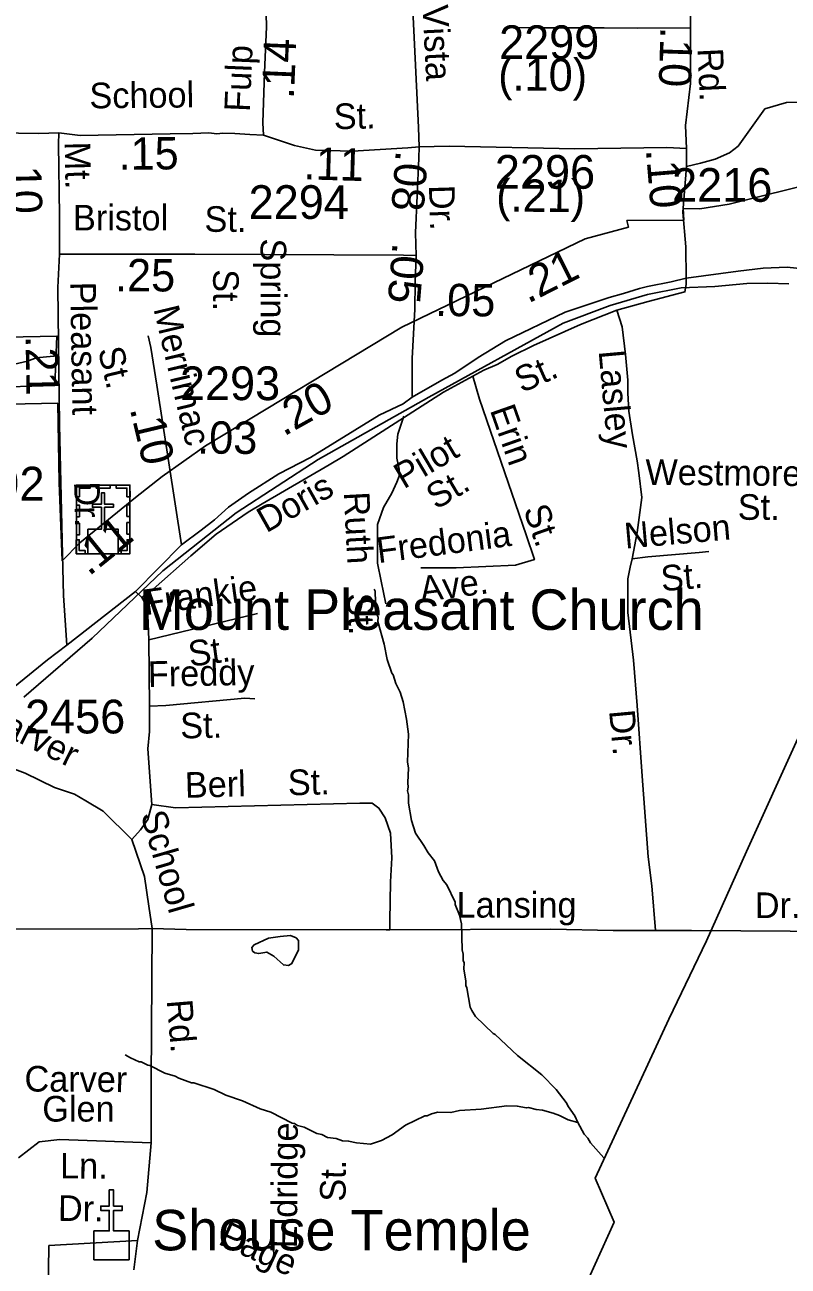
# Model space of a CAD drawing. Extents: x 1547597 to 1699558, y 810033 to 920809.
# Drawn here: x 1641784 to 1644617, y 874800 to 879403 of the extents above; entities that cross this region are included whole.
import ezdxf

# ---------------------------------------------------------------- set-up
doc = ezdxf.new("R2010")
doc.units = 0
for name, color, linetype in [('Exist Boundary Political City Limit New', 7, 'Continuous'), ('Exist Cultural Church CELL', 7, 'Continuous'), ('Exist Cultural Church Label', 7, 'Continuous'), ('Exist Cultural Church with Cemetery CELL', 7, 'Continuous'), ('Exist Cultural Church with Cemetery Label', 7, 'Continuous'), ('Exist Hydrographic Creek Single Shore', 7, 'Continuous'), ('Exist Hydrographic Misc Water Feature', 7, 'Continuous'), ('Exist Railroad Mainline', 7, 'Continuous'), ('Exist Road Non-System Type 51', 7, 'Continuous'), ('Exist Road Non-System Type 51 Label', 7, 'Continuous'), ('Exist Road Secondary Mileage Hundredths English Label', 7, 'Continuous'), ('Exist Road Secondary Type 51 Attributed', 7, 'Continuous'), ('Exist Road Secondary Type 51 Label', 7, 'Continuous'), ('Exist Road Secondary Type 51 Number Label', 7, 'Continuous'), ('Map Preparation Boundary City Limit Buffer Line', 7, 'Continuous')]:
    doc.layers.add(name, color=color, linetype=linetype)

msp = doc.modelspace()

# ---------------------------------------------------------------- linework, layer by layer
at = {"layer": 'Exist Boundary Political City Limit New'}
for points in [[(1641912.2, 877706.2), (1641922.2, 877416.1), (1641988.8, 877482.8), (1642194.3, 877650.4), (1642294, 877728.2), (1642455, 877842.7), (1643183.1, 878282.4), (1643863, 878610), (1644023.7, 878653.2), (1644018.4, 878677.3), (1644229.6, 878679.3), (1644227, 878721.8), (1644288.7, 878720.8), (1644397.6, 878738.4), (1644740.3, 878823.3)], [(1641146.6, 876931.1), (1640983.3, 877174.6), (1640875.9, 877477.2), (1640767.5, 877808.8), (1640741.7, 877946.4), (1640748.2, 878425.5), (1641170, 878398.7), (1641177, 878605.2), (1641595.7, 878610.6), (1641590, 878242.8), (1641903.4, 878249.2), (1641896, 878066.2), (1641724.3, 878060.7), (1641725.5, 877996), (1641906.3, 878000), (1641912.2, 877706.2)]]:
    msp.add_lwpolyline(points, dxfattribs=at)
at = {"layer": 'Exist Cultural Church CELL'}
msp.add_lwpolyline([(1642040.8, 874930.7), (1642097.7, 874930.9), (1642097.7, 875007), (1642065.7, 875007), (1642065.7, 875023), (1642097.7, 875023), (1642097.7, 875083.1), (1642113.7, 875083.1), (1642113.7, 875023), (1642145.7, 875023), (1642145.7, 875007), (1642113.7, 875007), (1642113.7, 874930.9), (1642171.4, 874930.7), (1642171.4, 874824.3), (1642040.8, 874824.3)], close=True, dxfattribs=at)
at = {"layer": 'Exist Cultural Church with Cemetery CELL'}
for points in [[(1641975.4, 877696.7), (1642174.5, 877696.7), (1642174.5, 877442.1), (1641975.4, 877442.1)], [(1641975.4, 877653.4), (1641986.7, 877653.4), (1641986.7, 877685.6), (1642027.3, 877685.6), (1642027.3, 877696.7), (1641975.4, 877696.7)], [(1642049.5, 877696.7), (1642101.3, 877696.7), (1642101.3, 877685.3), (1642049.5, 877685.3)], [(1642174.6, 877653.3), (1642163.2, 877653.3), (1642163.2, 877685.5), (1642122.6, 877685.5), (1642122.6, 877696.6), (1642174.5, 877696.6)], [(1642018.5, 877442.1), (1642130.6, 877442.1), (1642130.6, 877532.7), (1642079.9, 877532.7), (1642079.9, 877614.2), (1642112.9, 877614.2), (1642112.9, 877625.2), (1642079.9, 877625.2), (1642079.9, 877667.4), (1642068.3, 877667.4), (1642068.3, 877625.2), (1642035.2, 877625.2), (1642035.2, 877614.2), (1642068.3, 877614.2), (1642068.3, 877532.7), (1642018.5, 877532.7)], [(1641975.4, 877579.2), (1641975.4, 877622.5), (1641986.8, 877622.5), (1641986.8, 877579.2)], [(1642163.1, 877580.2), (1642163.1, 877623.6), (1642174.5, 877623.6), (1642174.5, 877580.2)], [(1641975.4, 877512), (1641975.4, 877555.3), (1641986.7, 877555.3), (1641986.7, 877512)], [(1642163.1, 877514.3), (1642163.1, 877557.6), (1642174.5, 877557.6), (1642174.5, 877514.3)], [(1642008.5, 877442.1), (1642008.5, 877453.6), (1641986.5, 877453.6), (1641986.5, 877494), (1641975.3, 877494), (1641975.3, 877442.1)], [(1642141.4, 877442.1), (1642141.4, 877453.5), (1642163.4, 877453.5), (1642163.4, 877494), (1642174.5, 877494), (1642174.5, 877442.1)]]:
    msp.add_lwpolyline(points, close=True, dxfattribs=at)
at = {"layer": 'Exist Hydrographic Creek Single Shore'}
msp.add_lwpolyline([(1644624.3, 872175.8), (1644500.6, 872571.8), (1644310.8, 873116), (1644141.8, 873368.5), (1644001.1, 873716.7), (1644051.4, 874053.1), (1643950, 874351.2), (1643850.7, 874539.6), (1643853.1, 874703.9), (1643970.7, 874963.8), (1643901, 875126.9), (1644173.9, 875716.7), (1644313.5, 876006.1), (1644462.6, 876338.4), (1644843, 877175.9)], dxfattribs=at)
at = {"layer": 'Exist Hydrographic Misc Water Feature'}
for points in [[(1641899.1, 878178.7), (1641891, 878174.8), (1641826.9, 878167.9), (1641794.7, 878156.5), (1641714.4, 878137.9)], [(1643080.6, 877310.7), (1643084.4, 877302.6), (1643085.8, 877262.6), (1643091, 877214.6), (1643094.9, 877206.5), (1643094.6, 877190.5), (1643117.2, 877106.1), (1643128.3, 877049.9), (1643145.5, 876999.6), (1643151.3, 876993.5), (1643160.9, 876961.3), (1643176.4, 876929.1), (1643187.7, 876892.9), (1643200.7, 876828.6), (1643207.8, 876772.6), (1643204.1, 876668.6), (1643207.7, 876648.5), (1643204.9, 876592.6), (1643206.6, 876576.5), (1643204.3, 876562.6), (1643208.1, 876548.5), (1643207.6, 876516.6), (1643218.6, 876452.4), (1643233.9, 876406.1), (1643265, 876359.6), (1643280.6, 876333.3), (1643304.1, 876302.9), (1643319.5, 876262.7), (1643336.9, 876230.4), (1643350.7, 876214.1), (1643381.6, 876149.6), (1643381.5, 876141.6), (1643396.8, 876101.3), (1643404.3, 876069.2), (1643406.7, 875973.2), (1643410.5, 875957.2), (1643410.1, 875933.2), (1643414, 875925.1), (1643413.6, 875903.1), (1643420.9, 875857), (1643420.6, 875841), (1643424.5, 875832.9), (1643437.3, 875760.7), (1643443.1, 875748.6), (1643456.8, 875726.4), (1643521.7, 875663.2), (1643529.6, 875659.1), (1643612.3, 875581.7), (1643703.1, 875510.2), (1643756.2, 875455.3), (1643793.5, 875406.7), (1643801.2, 875390.5), (1643824.6, 875358.1), (1643836, 875333.2)], [(1642708.2, 875949.4), (1642682.2, 875965.1), (1642652.3, 875959.2), (1642637.1, 875962.2), (1642628.9, 875968.6), (1642626, 875982.4), (1642635.1, 875991.6), (1642688, 876016.7), (1642731.6, 876023.2), (1642769.6, 876026.2), (1642790.8, 876018.1), (1642799.2, 876007.7), (1642799.2, 875973.6), (1642775, 875922.1), (1642763.1, 875914.8), (1642743.5, 875917.5), (1642708.2, 875949.4)], [(1642156.9, 875584.5), (1642176.7, 875572.2), (1642208.4, 875557.6), (1642216.4, 875557.5), (1642240.2, 875545.1), (1642248.2, 875544.9), (1642303.8, 875516), (1642341.6, 875505.3), (1642355.4, 875497.1), (1642403.1, 875480.3), (1642411.1, 875480.2), (1642486.7, 875454.9), (1642530.3, 875434.2), (1642592, 875413.1), (1642657.5, 875384), (1642697.3, 875371.3), (1642776.5, 875330), (1642784.5, 875329.8), (1642796.4, 875321.6), (1642820.3, 875315.3), (1642868, 875292.4), (1642885.8, 875288.1), (1642907.6, 875277.7), (1642939.5, 875273.2), (1642963.4, 875264.8), (1642985.5, 875264.4), (1643015.3, 875257.9), (1643067.2, 875253), (1643107.4, 875266.4), (1643147.8, 875287.7), (1643196.3, 875322.8), (1643268.8, 875357.6), (1643276.8, 875357.5), (1643292.9, 875365.2), (1643317, 875370.8), (1643365, 875370), (1643397.1, 875377.4), (1643477.2, 875382.1), (1643573.3, 875394.4), (1643611.3, 875393.8), (1643645.1, 875387.2), (1643653.2, 875389.1), (1643681, 875380.6), (1643705, 875378.2), (1643744.8, 875367.5), (1643768.7, 875359.1), (1643800.3, 875342.5), (1643836, 875333.2)], [(1643836, 875333.2), (1643859.5, 875289.5), (1643873.2, 875275.4), (1643883, 875257.1), (1643932.8, 875202.4)]]:
    msp.add_lwpolyline(points, dxfattribs=at)
at = {"layer": 'Exist Railroad Mainline'}
msp.add_lwpolyline([(1641780.3, 876909.7), (1642034.5, 877129.2), (1642296, 877378.8), (1642568.6, 877594.2), (1642873.2, 877791.2), (1643283.4, 878022), (1643781.4, 878296.9), (1643955.7, 878362.5), (1644095.3, 878403.2), (1644219.9, 878427.4), (1644344.5, 878433.5), (1644462.9, 878444.3), (1644541.6, 878445.6), (1644619, 878443.2)], dxfattribs=at)
at = {"layer": 'Exist Road Non-System Type 51'}
for points in [[(1645383.9, 878861), (1645360.1, 878861.3), (1645340.6, 878859.2), (1645288.4, 878863), (1645250.3, 878868.5), (1645184.9, 878884.8), (1645090.6, 878924.8), (1644946.1, 879015.5), (1644733.8, 879117.2), (1644610.4, 879115.4), (1644530.6, 879091.8), (1644430.8, 878953.8), (1644398.9, 878928.4), (1644346.3, 878904.7), (1644291.8, 878890.2), (1644239.2, 878877.5)], [(1644238, 878463.8), (1644238, 878440.8), (1644233.5, 878412.6), (1644097.1, 878377.2), (1643980.6, 878345.1)], [(1643980.6, 878345.1), (1643845.6, 878291.7), (1643672.3, 878214.7), (1643591.7, 878174.2), (1643537.2, 878143.2), (1643487.4, 878122.2), (1643447.1, 878100.8)], [(1643980.6, 878345.1), (1644000.2, 878283.9), (1644013.2, 878180.5), (1644021.8, 878085.7), (1644021.8, 878038.3), (1644025, 877970.5), (1644039, 877883.2), (1644056.7, 877785.9), (1644062, 877741.7), (1644073.4, 877650.5), (1644056.2, 877521.3), (1644037.7, 877423.2)], [(1642241.6, 878249.7), (1642251.9, 878206.6), (1642274.4, 878067.1)], [(1643447.1, 878100.8), (1643337.4, 878040.8), (1642965.8, 877802.8), (1642913.4, 877771.9), (1642665.1, 877627.5), (1642612.6, 877596.5), (1642494.8, 877514.2), (1642400.5, 877434.2), (1642259.9, 877310.7), (1642218, 877279.9)], [(1643447.1, 878100.8), (1643471.3, 878015.4), (1643643.9, 877512.3), (1643675.3, 877420.6), (1643604.6, 877399.7), (1643384.8, 877389.2), (1643253.9, 877389.2)], [(1643190.8, 877952.5), (1643168.5, 877885.5), (1643164.1, 877849.8), (1643164.1, 877827.4), (1643164.1, 877796.2), (1643173, 877756), (1643173, 877729.2), (1643164.1, 877706.8), (1643146.2, 877666.6), (1643114.9, 877613), (1643092.6, 877550.5), (1643092.6, 877492.4), (1643092.6, 877407.6), (1643106, 877340.6), (1643123.9, 877255.7)], [(1644037.7, 877423.2), (1644030.4, 877392), (1644021.8, 877349), (1644021.8, 877275.7), (1644021.8, 877224), (1644043.3, 877047.4), (1644056.2, 876879.4), (1644074.7, 876617), (1644097, 876317.7), (1644110.4, 876210.5), (1644123.8, 876045.2)], [(1644322.2, 877450), (1644286.1, 877446.8), (1644095.9, 877430.2), (1644037.7, 877423.2)], [(1642218, 877279.9), (1642194.4, 877301.6)], [(1642218, 877279.9), (1642239.3, 877243.8), (1642244.5, 877123.3)], [(1642244.5, 877123.3), (1642647.6, 877220.3)], [(1642244.5, 877123.3), (1642247.1, 876877.1)], [(1642247.1, 876877.1), (1642247.1, 876782.8), (1642241.1, 876718.9), (1642255.1, 876512.3)], [(1642638.1, 876903.4), (1642600.1, 876906), (1642307.3, 876879.7), (1642247.1, 876877.1)], [(1642181.6, 876382.7), (1642075.1, 876487.4), (1642010.1, 876526.3), (1641968.1, 876550.8), (1641894.6, 876575.4), (1641786.1, 876627.9), (1641702.1, 876659.4), (1641660.1, 876680.4), (1641532.9, 876774.8)], [(1642255.1, 876512.3), (1642241.1, 876456.3), (1642213.1, 876417.8), (1642181.6, 876382.7)], [(1642255.1, 876512.3), (1642343, 876499.5), (1643027.1, 876517.4), (1643072.9, 876516.5), (1643098.4, 876498.8), (1643121.2, 876462.9), (1643140.7, 876405.9), (1643145.6, 876314.8), (1643141.1, 876225.6), (1643138, 876080.4), (1643139.1, 876047.9)], [(1642181.6, 876382.7), (1642227.8, 876245.4), (1642244.8, 876134.9), (1642257.3, 876052.2)], [(1642257.3, 876052.2), (1642206.1, 876051.6), (1641638.3, 876049.5), (1641555.7, 876049.5)], [(1642257.3, 876052.2), (1642253.3, 875487.1), (1642253.3, 875257.6)], [(1643139.1, 876047.9), (1643124.8, 876047.8), (1642383.2, 876048.9), (1642257.3, 876052.2)], [(1644123.8, 876045.2), (1643967.6, 876045.2), (1643735.4, 876049.7), (1643139.1, 876047.9)], [(1645078.5, 876044.7), (1644922.8, 876049.7), (1644806.8, 876040.8), (1644257.7, 876045.2), (1644123.8, 876045.2)], [(1642253.3, 875257.6), (1641913.6, 875269.6), (1641837.1, 875261.1), (1641760.7, 875201.6)], [(1642253.3, 875257.6), (1642236.4, 875074), (1642202.4, 874895.5)], [(1642202.4, 874895.5), (1641873.8, 874877.5)], [(1642202.4, 874895.5), (1642188.2, 874786.9)], [(1641873.8, 874877.5), (1641865.3, 874330.6)]]:
    msp.add_lwpolyline(points, dxfattribs=at)
at = {"layer": 'Exist Road Secondary Type 51 Attributed'}
msp.add_line((1642365.7, 877475.2), (1642274.4, 878067.1), dxfattribs=at)
for points in [[(1643247, 878951.2), (1643245.3, 879023.1), (1643225, 879433.3), (1643221.7, 879563.5), (1643210.3, 879741.4), (1643207.6, 879775.7), (1643203, 879787.8), (1643181.7, 879807.6), (1643075, 879855.5), (1643014.3, 879901.7)], [(1644254.8, 879392), (1644254.9, 879508.8), (1644287.3, 879682.7), (1644304.7, 879732.5)], [(1642670.2, 878994.4), (1642667.7, 879040.2), (1642673.3, 879226), (1642680.6, 879396), (1642679.5, 879443.6), (1642679.3, 879449.8), (1642677.4, 879455.3), (1642673.7, 879462), (1642669.9, 879468.6), (1642665.2, 879474.3), (1642662.4, 879476.2), (1642636.3, 879492.7), (1642425.2, 879585.9), (1642395.5, 879602.5)], [(1644254.8, 879392), (1644057.1, 879391.2), (1643933.7, 879392.4), (1643703.5, 879392), (1643614.1, 879393.5)], [(1644239.2, 878944.7), (1644235.2, 879029.8), (1644254.8, 879185.5), (1644254.8, 879392)], [(1641910, 879002.8), (1641835.9, 879000.6), (1641534.6, 879004.7), (1641364.5, 879006.8), (1641221.7, 879026.4), (1641163.5, 879021.6), (1640987, 879022.6), (1640843.3, 879029.1), (1640838.2, 879029.3)], [(1641913.4, 878552.3), (1641913.2, 878695.9), (1641909.2, 878960.7), (1641910, 879002.8)], [(1642670.2, 878994.4), (1642618.9, 878996.5), (1642563.6, 879000.6), (1642518.4, 879001.4), (1642496.2, 878998.4), (1642466.5, 879003), (1642407.1, 879000.6), (1642324, 878998.4), (1641989.6, 878992.9), (1641910, 879002.8)], [(1643247, 878951.2), (1643205.8, 878947.4), (1642999.7, 878934.3), (1642862.2, 878938.8), (1642785.4, 878955.4), (1642670.2, 878994.4)], [(1643236.2, 878548.3), (1643234.2, 878632.4), (1643246.3, 878908.2), (1643247, 878951.2)], [(1644239.2, 878944.7), (1644166.6, 878948.3), (1643825.5, 878942.9), (1643358.2, 878953), (1643247, 878951.2)], [(1644238, 878463.8), (1644236.8, 878580), (1644226.1, 878709), (1644239.2, 878877.5), (1644239.2, 878944.7)], [(1641940.2, 877102.6), (1641928.3, 877287.1), (1641924.4, 877439.6), (1641912.3, 877919.4), (1641907, 878429.2), (1641913.4, 878552.3)], [(1641913.4, 878552.3), (1642415.3, 878552.5), (1643189.2, 878549.6), (1643236.2, 878548.3)], [(1643221.9, 878022), (1643220.9, 878165.9), (1643231.1, 878348.8), (1643232.1, 878447.7), (1643236.2, 878548.3)], [(1646071.6, 878382.6), (1645986.4, 878389.8), (1645795.5, 878405.1), (1645751.6, 878412), (1645683.9, 878415.2), (1645593.1, 878424.3), (1645438.7, 878439.3), (1645318.8, 878449.6), (1645258.3, 878454.6), (1645206.3, 878455.6), (1645141.3, 878460.6), (1645000.8, 878480.7), (1644705.1, 878495.2), (1644612.5, 878504.3), (1644523.6, 878500.6), (1644431.1, 878489.7), (1644238, 878463.8)], [(1644238, 878463.8), (1644182.4, 878450.4), (1644095.3, 878433.5), (1644065, 878425), (1644005.7, 878406.9), (1643952.5, 878392.3), (1643789.6, 878337.9), (1643568.3, 878231.2), (1643465.8, 878169.7), (1643380.1, 878112), (1643331.5, 878085), (1643221.9, 878022)], [(1643221.9, 878022), (1643188.6, 877997.4), (1643098.9, 877956.3), (1642844.7, 877798.4), (1642726.4, 877737.8), (1642613.7, 877666), (1642539.9, 877614.7), (1642487.7, 877568.2), (1642438.5, 877529.2), (1642365.7, 877475.2)], [(1642365.7, 877475.2), (1642194.4, 877301.6), (1641940.2, 877102.6)], [(1641940.2, 877102.6), (1641868.5, 877049.2), (1641694.8, 876908.2), (1641639.4, 876861), (1641532.9, 876774.8), (1641485.7, 876727.6), (1641428.3, 876682.5), (1641354.5, 876623), (1641235.6, 876518.4), (1641166.9, 876466.5), (1641050.1, 876390.6), (1640894.3, 876300.3), (1640841, 876279.8), (1640795.9, 876259.3), (1640746.7, 876240.8)]]:
    msp.add_lwpolyline(points, dxfattribs=at)
at = {"layer": 'Map Preparation Boundary City Limit Buffer Line'}
for points in [[(1641912.2, 877706.2), (1641922.2, 877416.1), (1641988.8, 877482.8), (1642194.3, 877650.4), (1642294, 877728.2), (1642455, 877842.7), (1643183.1, 878282.4), (1643863, 878610), (1644023.7, 878653.2), (1644018.4, 878677.3), (1644229.6, 878679.3), (1644227, 878721.8), (1644288.7, 878720.8), (1644397.6, 878738.4), (1644740.3, 878823.3)], [(1641146.6, 876931.1), (1640983.3, 877174.6), (1640875.9, 877477.2), (1640767.5, 877808.8), (1640741.7, 877946.4), (1640748.2, 878425.5), (1641170, 878398.7), (1641177, 878605.2), (1641595.7, 878610.6), (1641590, 878242.8), (1641903.4, 878249.2), (1641896, 878066.2), (1641724.3, 878060.7), (1641725.5, 877996), (1641906.3, 878000), (1641912.2, 877706.2)]]:
    msp.add_lwpolyline(points, dxfattribs=at)

# ---------------------------------------------------------------- texts
at = {"layer": 'Exist Cultural Church Label'}
msp.add_text('Shouse Temple', height=150, dxfattribs=at).set_placement((1642256.9, 874858.9))
at = {"layer": 'Exist Cultural Church with Cemetery Label'}
msp.add_text('Mount Pleasant Church', height=150, dxfattribs=at).set_placement((1642207.2, 877159.7))
at = {"layer": 'Exist Road Non-System Type 51 Label'}
for s, rotation, p in [('Spring', 270, (1642659.1, 878611.2)), ('St.', 270, (1642483, 878497)), ('St.', 23.9397, (1643628.3, 878036.8)), ('Lasley', 275.1623, (1643913.2, 878193.6)), ('Erin', 289.3403, (1643509, 877975)), ('Pilot', 30.6478, (1643190.5, 877680.4)), ('Westmoreland', 359.542, (1644086.6, 877697.6)), ('Doris', 29.4845, (1642680.3, 877517.4)), ('St.', 30.6478, (1643310, 877603.4)), ('Ruth', 272.9882, (1642967.5, 877669.7)), ('St.', 359.96, (1644429.7, 877567.8)), ('St.', 289.3403, (1643633.1, 877606.2)), ('Fredonia', 7.4046, (1643096.1, 877407)), ('Nelson', 4.9685, (1644012.4, 877460.9)), ('St.', 4.9685, (1644148.2, 877302.6)), ('Frankie', 7.8142, (1642231.6, 877214)), ('Ave.', 7.4046, (1643256.3, 877263)), ('St.', 272.9882, (1642980, 877293.9)), ('St.', 7.8142, (1642397.4, 877022.8)), ('Freddy', 1.1559, (1642241.7, 876948)), ('Carver', 333.6763, (1641612.7, 876815.3)), ('St.', 1.1559, (1642361.8, 876756.9)), ('Dr.', 275.2815, (1643952, 876859.7)), ('Berl', 1.499, (1642379.3, 876536.6)), ('St.', 1.499, (1642761.3, 876545.9)), ('School', 286.1337, (1642213.5, 876474.9)), ('Lansing', 359.9166, (1643386.2, 876092.8)), ('Dr.', 0.3646, (1644493.3, 876090.8)), ('Rd.', 274.764, (1642310.7, 875785.8)), ('Carver', 359.5789, (1641782.7, 875448.1)), ('Eldridge', 89.5268, (1642793.6, 874866.4)), ('Ln.', 359.8886, (1641915, 875125.5)), ('St.', 89.5268, (1642974.4, 875039.2)), ('Dr.', 359.0421, (1641906.6, 874968.6)), ('Page', 335.3741, (1642497.7, 874883.7))]:
    msp.add_text(s, height=95, rotation=rotation, dxfattribs=at).set_placement(p)
msp.add_text('Glen', height=95, dxfattribs=at).set_placement((1641849.1, 875336.4))
at = {"layer": 'Exist Road Secondary Mileage Hundredths English Label'}
for s, rotation, p in [('.10', 268.1601, (1644143.3, 879396.9)), ('.14', 87.5548, (1642782.4, 879127.2)), ('(.10)', 359.5397, (1643540.3, 879160.1)), ('.15', 0.5182, (1642132.5, 878865.5)), ('.11', 358.2675, (1642817.5, 878830.5)), ('.10', 271.247, (1641724.9, 878924.1)), ('.08', 265.4897, (1643161.4, 878939.8)), ('.10', 274.7486, (1644088.4, 878940.5)), ('(.21)', 359.5397, (1643532.9, 878710.9)), ('.05', 265.1865, (1643149.3, 878597.4)), ('.25', 359.7824, (1642118.8, 878415.3)), ('.21', 26.7323, (1643651.5, 878368.8)), ('.05', 359.6246, (1643306.5, 878323.3)), ('.21', 270.9797, (1641786.8, 878250.1)), ('.20', 29.1663, (1642744.8, 877875.5)), ('.10', 283.4413, (1642173.2, 877979.4)), ('.03', 359.6246, (1642423.4, 877813.4)), ('.11', 38.9914, (1642022, 877356.3))]:
    msp.add_text(s, height=120, rotation=rotation, dxfattribs=at).set_placement(p)
at = {"layer": 'Exist Road Secondary Type 51 Label'}
for s, rotation, p in [('Vista', 272.8289, (1643259.8, 879475.9)), ('Fulp', 87.5548, (1642619.2, 879079.5)), ('Rd.', 272.603, (1644279.8, 879315)), ('School', 0.5182, (1642024.5, 879093.4)), ('St.', 1.1753, (1642931.5, 879016)), ('Mt.', 271.247, (1641931.7, 878969.2)), ('Dr.', 271.801, (1643283.5, 878808.1)), ('Bristol', 0.0225, (1641963.1, 878640.6)), ('St.', 359.7824, (1642450.8, 878635.8)), ('Pleasant', 270.9797, (1641952.5, 878450)), ('Merrimac', 283.4413, (1642261.1, 878350.6)), ('St.', 283.4413, (1642054.8, 878198.1)), ('Dr.', 271.4455, (1641966.9, 877708.9))]:
    msp.add_text(s, height=95, rotation=rotation, dxfattribs=at).set_placement(p)
at = {"layer": 'Exist Road Secondary Type 51 Number Label'}
for s, p in [('2299', (1643544, 879276.3)), ('2296', (1643528.4, 878795.4)), ('2216', (1644185.9, 878746.9)), ('2294', (1642614.7, 878683.5)), ('2293', (1642359.7, 878011.5)), ('2292', (1641485.7, 877639.4)), ('2456', (1641785, 876775.7))]:
    msp.add_text(s, height=125, dxfattribs=at).set_placement(p)

doc.saveas('drawing.dxf')
